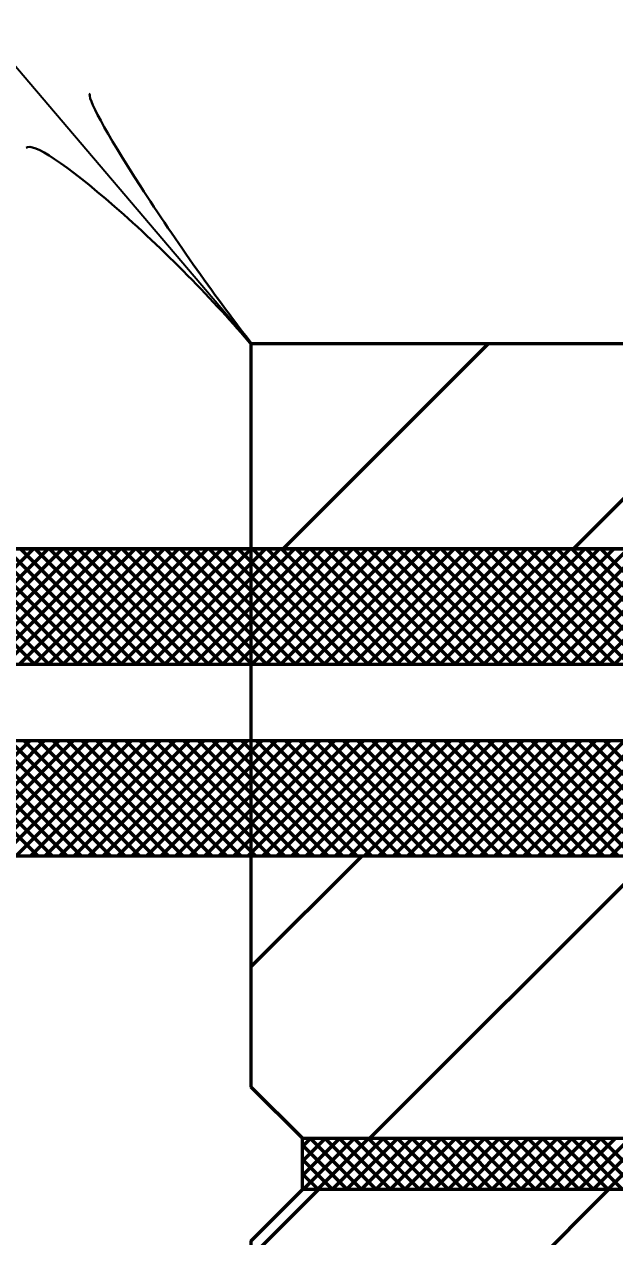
# Model space of a CAD drawing. Extents: x -1 to 679, y 0 to 440.
# Drawn here: x 120.42 to 126.18, y 162.55 to 174.38 of the extents above; entities that cross this region are included whole.
import ezdxf

# ---------------------------------------------------------------- set-up
doc = ezdxf.new("R2010")
doc.units = 0
doc.header["$LTSCALE"] = 0.8
doc.layers.add('1', color=7, linetype='Continuous', lineweight=53)

msp = doc.modelspace()

# ---------------------------------------------------------------- linework, layer by layer
at = {"layer": '1'}
for p, q in [((122.9497, 169.2618), (124.9497, 171.2618)), ((125.7781, 169.2618), (127.7781, 171.2618)), ((119.3891, 168.1368), (120.5141, 169.2618)), ((120.5228, 168.1368), (119.3978, 169.2618)), ((119.5305, 168.1368), (120.6555, 169.2618)), ((120.6642, 168.1368), (119.5392, 169.2618)), ((119.6719, 168.1368), (120.7969, 169.2618)), ((120.8057, 168.1368), (119.6807, 169.2618)), ((119.8133, 168.1368), (120.9383, 169.2618)), ((120.9471, 168.1368), (119.8221, 169.2618)), ((119.9547, 168.1368), (121.0797, 169.2618)), ((121.0885, 168.1368), (119.9635, 169.2618)), ((120.0962, 168.1368), (121.2212, 169.2618)), ((121.2299, 168.1368), (120.1049, 169.2618)), ((120.2376, 168.1368), (121.3626, 169.2618)), ((121.3713, 168.1368), (120.2463, 169.2618)), ((120.379, 168.1368), (121.504, 169.2618)), ((121.5127, 168.1368), (120.3877, 169.2618)), ((120.5204, 168.1368), (121.6454, 169.2618)), ((121.6542, 168.1368), (120.5292, 169.2618)), ((120.6618, 168.1368), (121.7868, 169.2618)), ((121.7957, 168.1368), (120.6707, 169.2618)), ((120.8032, 168.1368), (121.9282, 169.2618)), ((121.9371, 168.1368), (120.8121, 169.2618)), ((120.9447, 168.1368), (122.0697, 169.2618)), ((122.0785, 168.1368), (120.9535, 169.2618)), ((121.0862, 168.1368), (122.2112, 169.2618)), ((122.2199, 168.1368), (121.0949, 169.2618)), ((121.2276, 168.1368), (122.3526, 169.2618)), ((122.3613, 168.1368), (121.2363, 169.2618)), ((121.369, 168.1368), (122.494, 169.2618)), ((122.5027, 168.1368), (121.3777, 169.2618)), ((121.5104, 168.1368), (122.6354, 169.2618)), ((122.6442, 168.1368), (121.5192, 169.2618)), ((121.6518, 168.1368), (122.7768, 169.2618)), ((122.7856, 168.1368), (121.6606, 169.2618)), ((121.7933, 168.1368), (122.9183, 169.2618)), ((122.927, 168.1368), (121.802, 169.2618)), ((121.9347, 168.1368), (123.0597, 169.2618)), ((123.0684, 168.1368), (121.9434, 169.2618)), ((122.0761, 168.1368), (123.2011, 169.2618)), ((123.2098, 168.1368), (122.0848, 169.2618)), ((122.2175, 168.1368), (123.3425, 169.2618)), ((123.3512, 168.1368), (122.2262, 169.2618)), ((122.3589, 168.1368), (123.4839, 169.2618)), ((123.4927, 168.1368), (122.3677, 169.2618)), ((122.5003, 168.1368), (123.6253, 169.2618)), ((123.6341, 168.1368), (122.5091, 169.2618)), ((122.6418, 168.1368), (123.7668, 169.2618)), ((123.7755, 168.1368), (122.6505, 169.2618)), ((122.7832, 168.1368), (123.9082, 169.2618)), ((123.9169, 168.1368), (122.7919, 169.2618)), ((122.9246, 168.1368), (124.0496, 169.2618)), ((124.0583, 168.1368), (122.9333, 169.2618)), ((123.066, 168.1368), (124.191, 169.2618)), ((124.1998, 168.1368), (123.0748, 169.2618)), ((123.2074, 168.1368), (124.3324, 169.2618)), ((124.3413, 168.1368), (123.2163, 169.2618)), ((123.3488, 168.1368), (124.4738, 169.2618)), ((124.4827, 168.1368), (123.3577, 169.2618)), ((123.4902, 168.1368), (124.6152, 169.2618)), ((124.6241, 168.1368), (123.4991, 169.2618)), ((123.6317, 168.1368), (124.7567, 169.2618)), ((124.7655, 168.1368), (123.6405, 169.2618)), ((123.7732, 168.1368), (124.8982, 169.2618)), ((124.9069, 168.1368), (123.7819, 169.2618)), ((123.9146, 168.1368), (125.0396, 169.2618)), ((125.0483, 168.1368), (123.9233, 169.2618)), ((124.056, 168.1368), (125.181, 169.2618)), ((125.1897, 168.1368), (124.0647, 169.2618)), ((124.1974, 168.1368), (125.3224, 169.2618)), ((125.3312, 168.1368), (124.2062, 169.2618)), ((124.3388, 168.1368), (125.4638, 169.2618)), ((125.4726, 168.1368), (124.3476, 169.2618)), ((124.4802, 168.1368), (125.6052, 169.2618)), ((125.614, 168.1368), (124.489, 169.2618)), ((124.6217, 168.1368), (125.7467, 169.2618)), ((125.7554, 168.1368), (124.6304, 169.2618)), ((124.7631, 168.1368), (125.8881, 169.2618)), ((125.8968, 168.1368), (124.7718, 169.2618)), ((124.9045, 168.1368), (126.0295, 169.2618)), ((126.0382, 168.1368), (124.9132, 169.2618)), ((125.0459, 168.1368), (126.1709, 169.2618)), ((126.1797, 168.1368), (125.0547, 169.2618)), ((125.1873, 168.1368), (126.3123, 169.2618)), ((126.3211, 168.1368), (125.1961, 169.2618)), ((125.3287, 168.1368), (126.4537, 169.2618)), ((126.4625, 168.1368), (125.3375, 169.2618)), ((125.4702, 168.1368), (126.5952, 169.2618)), ((126.6039, 168.1368), (125.4789, 169.2618)), ((125.6116, 168.1368), (126.7366, 169.2618)), ((126.7454, 168.1368), (125.6204, 169.2618)), ((125.753, 168.1368), (126.878, 169.2618)), ((126.8868, 168.1368), (125.7618, 169.2618)), ((125.8944, 168.1368), (127.0194, 169.2618)), ((127.0282, 168.1368), (125.9032, 169.2618)), ((126.0358, 168.1368), (127.1608, 169.2618)), ((127.1697, 168.1368), (126.0447, 169.2618)), ((126.1773, 168.1368), (127.3023, 169.2618)), ((119.3526, 166.2618), (120.4776, 167.3868)), ((120.5593, 166.2618), (119.4343, 167.3868)), ((119.494, 166.2618), (120.619, 167.3868)), ((120.7007, 166.2618), (119.5757, 167.3868)), ((119.6354, 166.2618), (120.7604, 167.3868)), ((120.8422, 166.2618), (119.7172, 167.3868)), ((119.7768, 166.2618), (120.9018, 167.3868)), ((120.9837, 166.2618), (119.8587, 167.3868)), ((119.9183, 166.2618), (121.0433, 167.3868)), ((121.1251, 166.2618), (120.0001, 167.3868)), ((120.0597, 166.2618), (121.1847, 167.3868)), ((121.2665, 166.2618), (120.1415, 167.3868)), ((120.2011, 166.2618), (121.3261, 167.3868)), ((121.4079, 166.2618), (120.2829, 167.3868)), ((120.3425, 166.2618), (121.4675, 167.3868)), ((121.5493, 166.2618), (120.4243, 167.3868)), ((120.4839, 166.2618), (121.6089, 167.3868)), ((121.6907, 166.2618), (120.5657, 167.3868)), ((120.6253, 166.2618), (121.7503, 167.3868)), ((121.8322, 166.2618), (120.7072, 167.3868)), ((120.7668, 166.2618), (121.8918, 167.3868)), ((121.9736, 166.2618), (120.8486, 167.3868)), ((120.9082, 166.2618), (122.0332, 167.3868)), ((122.115, 166.2618), (120.99, 167.3868)), ((121.0496, 166.2618), (122.1746, 167.3868)), ((122.2564, 166.2618), (121.1314, 167.3868)), ((121.191, 166.2618), (122.316, 167.3868)), ((122.3978, 166.2618), (121.2728, 167.3868)), ((121.3324, 166.2618), (122.4574, 167.3868)), ((122.5392, 166.2618), (121.4142, 167.3868)), ((121.4738, 166.2618), (122.5988, 167.3868)), ((122.6807, 166.2618), (121.5557, 167.3868)), ((121.6152, 166.2618), (122.7402, 167.3868)), ((122.8221, 166.2618), (121.6971, 167.3868)), ((121.7567, 166.2618), (122.8817, 167.3868)), ((122.9635, 166.2618), (121.8385, 167.3868)), ((121.8982, 166.2618), (123.0232, 167.3868)), ((123.1049, 166.2618), (121.9799, 167.3868)), ((122.0396, 166.2618), (123.1646, 167.3868)), ((123.2463, 166.2618), (122.1213, 167.3868)), ((122.181, 166.2618), (123.306, 167.3868)), ((123.3877, 166.2618), (122.2627, 167.3868)), ((122.3224, 166.2618), (123.4474, 167.3868)), ((123.5292, 166.2618), (122.4042, 167.3868)), ((122.4638, 166.2618), (123.5888, 167.3868)), ((123.6707, 166.2618), (122.5457, 167.3868)), ((122.6052, 166.2618), (123.7302, 167.3868)), ((123.8121, 166.2618), (122.6871, 167.3868)), ((122.7467, 166.2618), (123.8717, 167.3868)), ((123.9535, 166.2618), (122.8285, 167.3868)), ((122.8881, 166.2618), (124.0131, 167.3868)), ((124.0949, 166.2618), (122.9699, 167.3868)), ((123.0295, 166.2618), (124.1545, 167.3868)), ((124.2363, 166.2618), (123.1113, 167.3868)), ((123.1709, 166.2618), (124.2959, 167.3868)), ((124.3777, 166.2618), (123.2527, 167.3868)), ((123.3123, 166.2618), (124.4373, 167.3868)), ((124.5192, 166.2618), (123.3942, 167.3868)), ((123.4537, 166.2618), (124.5787, 167.3868)), ((124.6606, 166.2618), (123.5356, 167.3868)), ((123.5952, 166.2618), (124.7202, 167.3868)), ((124.802, 166.2618), (123.677, 167.3868)), ((123.7366, 166.2618), (124.8616, 167.3868)), ((124.9434, 166.2618), (123.8184, 167.3868)), ((123.878, 166.2618), (125.003, 167.3868)), ((125.0848, 166.2618), (123.9598, 167.3868)), ((124.0194, 166.2618), (125.1444, 167.3868)), ((125.2262, 166.2618), (124.1012, 167.3868)), ((124.1608, 166.2618), (125.2858, 167.3868)), ((125.3677, 166.2618), (124.2427, 167.3868)), ((124.3023, 166.2618), (125.4273, 167.3868)), ((125.5091, 166.2618), (124.3841, 167.3868)), ((124.4437, 166.2618), (125.5687, 167.3868)), ((125.6505, 166.2618), (124.5255, 167.3868)), ((124.5852, 166.2618), (125.7102, 167.3868)), ((125.7919, 166.2618), (124.6669, 167.3868)), ((124.7266, 166.2618), (125.8516, 167.3868)), ((125.9333, 166.2618), (124.8083, 167.3868)), ((124.868, 166.2618), (125.993, 167.3868)), ((126.0748, 166.2618), (124.9498, 167.3868)), ((125.0094, 166.2618), (126.1344, 167.3868)), ((126.2163, 166.2618), (125.0913, 167.3868)), ((125.1508, 166.2618), (126.2758, 167.3868)), ((126.3577, 166.2618), (125.2327, 167.3868)), ((125.2922, 166.2618), (126.4172, 167.3868)), ((126.4991, 166.2618), (125.3741, 167.3868)), ((125.4337, 166.2618), (126.5587, 167.3868)), ((126.6405, 166.2618), (125.5155, 167.3868)), ((125.5751, 166.2618), (126.7001, 167.3868)), ((126.7819, 166.2618), (125.6569, 167.3868)), ((125.7165, 166.2618), (126.8415, 167.3868)), ((126.9233, 166.2618), (125.7983, 167.3868)), ((125.8579, 166.2618), (126.9829, 167.3868)), ((127.0647, 166.2618), (125.9397, 167.3868)), ((125.9993, 166.2618), (127.1243, 167.3868)), ((127.2062, 166.2618), (126.0812, 167.3868)), ((126.1407, 166.2618), (127.2657, 167.3868)), ((122.6378, 164.0118), (122.6378, 166.2618)), ((122.6378, 165.1857), (123.7138, 166.2618)), ((123.7922, 163.5118), (126.5422, 166.2618)), ((123.1378, 163.5118), (122.6378, 164.0118)), ((123.1378, 163.4307), (123.2189, 163.5118)), ((123.1378, 163.2892), (123.3603, 163.5118)), ((123.1378, 163.1478), (123.5018, 163.5118)), ((123.5714, 163.0118), (123.1378, 163.4453)), ((123.1432, 163.0118), (123.6432, 163.5118)), ((123.7128, 163.0118), (123.2128, 163.5118)), ((123.2846, 163.0118), (123.7846, 163.5118)), ((123.8542, 163.0118), (123.3542, 163.5118)), ((123.426, 163.0118), (123.926, 163.5118)), ((123.9957, 163.0118), (123.4957, 163.5118)), ((123.5674, 163.0118), (124.0674, 163.5118)), ((124.1372, 163.0118), (123.6372, 163.5118)), ((123.7088, 163.0118), (124.2088, 163.5118)), ((124.2786, 163.0118), (123.7786, 163.5118)), ((123.8503, 163.0118), (124.3503, 163.5118)), ((124.42, 163.0118), (123.92, 163.5118)), ((123.9917, 163.0118), (124.4917, 163.5118)), ((124.5614, 163.0118), (124.0614, 163.5118)), ((124.1332, 163.0118), (124.6332, 163.5118)), ((124.7028, 163.0118), (124.2028, 163.5118)), ((124.2746, 163.0118), (124.7746, 163.5118)), ((124.8443, 163.0118), (124.3443, 163.5118)), ((124.416, 163.0118), (124.916, 163.5118)), ((124.9857, 163.0118), (124.4857, 163.5118)), ((124.5574, 163.0118), (125.0574, 163.5118)), ((125.1271, 163.0118), (124.6271, 163.5118)), ((124.6988, 163.0118), (125.1988, 163.5118)), ((125.2685, 163.0118), (124.7685, 163.5118)), ((124.8402, 163.0118), (125.3402, 163.5118)), ((125.4099, 163.0118), (124.9099, 163.5118)), ((124.9817, 163.0118), (125.4817, 163.5118)), ((125.5513, 163.0118), (125.0513, 163.5118)), ((125.1231, 163.0118), (125.6231, 163.5118)), ((125.6927, 163.0118), (125.1927, 163.5118)), ((125.2645, 163.0118), (125.7645, 163.5118)), ((125.8342, 163.0118), (125.3342, 163.5118)), ((125.4059, 163.0118), (125.9059, 163.5118)), ((125.9756, 163.0118), (125.4756, 163.5118)), ((125.5473, 163.0118), (126.0473, 163.5118)), ((126.117, 163.0118), (125.617, 163.5118)), ((125.6887, 163.0118), (126.1887, 163.5118)), ((126.2584, 163.0118), (125.7584, 163.5118)), ((125.8302, 163.0118), (126.3302, 163.5118)), ((126.3998, 163.0118), (125.8998, 163.5118)), ((125.9716, 163.0118), (126.4716, 163.5118)), ((126.5413, 163.0118), (126.0413, 163.5118)), ((126.113, 163.0118), (126.613, 163.5118)), ((123.43, 163.0118), (123.1378, 163.3039)), ((123.2886, 163.0118), (123.1378, 163.1625)), ((122.6378, 162.3573), (123.2922, 163.0118)), ((123.1472, 163.0118), (123.1378, 163.0211)), ((123.3707, 160.2618), (126.1207, 163.0118))]:
    msp.add_line(p, q, dxfattribs=at)
at = {"layer": '1', "lineweight": 35}
msp.add_lwpolyline([(122.6378, 171.2618), (119.9832, 174.3763), (118.1311, 174.3763)], dxfattribs=at)
at = {"layer": '1'}
for points in [[(122.6378, 166.2618), (122.6378, 169.2618), (122.6378, 171.2618), (132.6378, 171.2618), (133.1378, 172.0118), (138.1378, 172.0118), (138.1378, 170.3868), (135.8878, 170.3868), (132.0128, 170.3868), (130.1378, 169.2618), (113.1378, 169.2618), (122.6378, 169.2618)], [(113.1378, 169.2618), (130.1378, 169.2618), (132.0128, 170.3868), (135.8878, 170.3868), (135.8878, 164.7086)], [(122.6378, 166.2618), (113.1378, 166.2618), (113.1378, 167.1368), (113.1378, 168.3868), (113.1378, 169.2618), (130.1378, 169.2618), (132.0128, 170.3868), (135.8878, 170.3868), (135.8878, 164.7086)], [(135.8878, 161.8149), (135.8878, 156.1368), (132.0128, 156.1368), (130.1378, 157.2618), (122.6378, 157.2618), (113.1378, 157.2618), (113.1378, 158.1368), (113.1378, 159.3868), (113.1378, 160.2618), (122.6378, 160.2618), (130.6378, 160.2618), (130.6378, 166.2618), (122.6378, 166.2618)], [(122.6378, 160.2618), (130.6378, 160.2618), (130.6378, 166.2618), (122.6378, 166.2618)], [(122.6378, 160.2618), (122.6378, 162.5118), (123.1378, 163.0118)]]:
    msp.add_lwpolyline(points, dxfattribs=at)
for points in [[(113.6378, 167.3868), (113.6378, 168.1368), (131.2628, 168.1368), (131.2628, 167.3868)], [(123.1378, 163.0118), (123.1378, 163.5118), (129.6378, 163.5118), (129.6378, 163.0118)], [(123.1378, 163.0118), (123.1378, 163.5118), (129.6378, 163.5118), (129.6378, 163.0118)]]:
    msp.add_lwpolyline(points, close=True, dxfattribs=at)
at = {"layer": '1', "lineweight": 40}
for centre, major_axis, ratio, start_param, end_param in [((122.072, 172.2518), (1.0057, -1.4507), 0.07063, 3.1407148, 5.41811), ((121.7197, 171.913), (1.2772, -1.2577), 0.122415, 0.8963533, 3.1415927)]:
    msp.add_ellipse(centre, major_axis=major_axis, ratio=ratio, start_param=start_param, end_param=end_param, dxfattribs=at)

doc.saveas('drawing.dxf')
